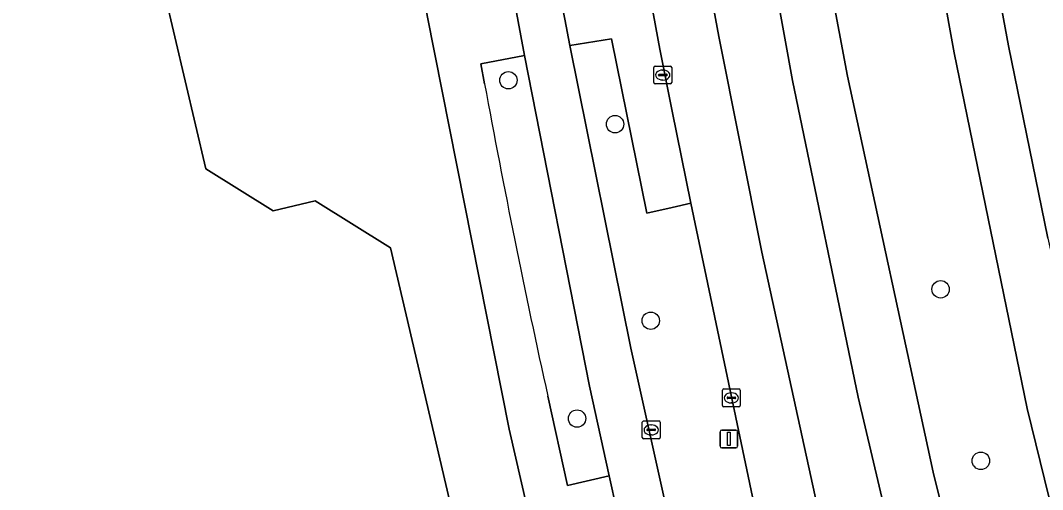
# Model space of a CAD drawing. Extents: x 158031 to 159244, y 380104 to 381214.
# Drawn here: x 158963.4 to 159020.8, y 381151.4 to 381177.8 of the extents above; entities that cross this region are included whole.
import ezdxf

# ---------------------------------------------------------------- set-up
doc = ezdxf.new("R2010")
doc.units = 0
for name, color, linetype in [('IMGEO_Berm_groen', 7, 'Continuous'), ('IMGEO_Boom', 7, 'Continuous'), ('IMGEO_Erf', 7, 'Continuous'), ('IMGEO_Fietspad_gesloten', 7, 'Continuous'), ('IMGEO_Kolk', 7, 'Continuous'), ('IMGEO_Lichtmast', 7, 'Continuous'), ('IMGEO_Pand', 7, 'Continuous'), ('IMGEO_Rijbaan_regionaal_gesloten', 7, 'Continuous'), ('IMGEO_Rioolput', 7, 'Continuous'), ('IMGEO_Voetpad_open', 7, 'Continuous')]:
    doc.layers.add(name, color=color, linetype=linetype)

msp = doc.modelspace()

# ---------------------------------------------------------------- linework, layer by layer
at = {"layer": 'IMGEO_Berm_groen'}
for points in [[(159024.785, 381136.239), (159019.94, 381155.999), (159015.836, 381175.96), (159012.411, 381194.843)], [(159007.976, 381184.622), (159009.844, 381174.645), (159014.658, 381152.423), (159019.092, 381134.601)], [(159004.513, 381151.029), (159001.046, 381167.509), (159000, 381167.281), (158998.564, 381166.947), (158996.589, 381176.734), (158994.243, 381176.362), (158997.663, 381159.381), (159000, 381148.93)], [(158991.695, 381175.796), (158989.248, 381175.341), (158989.454, 381174.215)], [(158993.007, 381156.675), (158994.107, 381151.666), (158996.448, 381152.209), (158995.339, 381157.25), (158991.695, 381175.796)]]:
    msp.add_lwpolyline(points, dxfattribs=at)
msp.add_arc((159487.029, 381265.877), 505.947, 190.43783, 192.46458, dxfattribs=at)
at = {"layer": 'IMGEO_Boom'}
for centre in [(158990.793, 381174.415), (158996.785, 381171.949), (159015.076, 381162.681), (158998.791, 381160.917), (158994.65, 381155.426), (159017.336, 381153.054)]:
    msp.add_circle(centre, 0.489, dxfattribs=at)
at = {"layer": 'IMGEO_Erf'}
msp.add_lwpolyline([(159000, 381117.574), (159000.18, 381117.649), (159000, 381118.337), (158992.158, 381149.05), (158990.836, 381154.837), (158986.225, 381178.057), (158983.127, 381197.362), (158937.722, 381191.22), (158946.596, 381153.466), (158946.641, 381153.273), (158947.993, 381147.521), (158948.039, 381147.323), (158950.659, 381136.176), (158950.708, 381135.969), (158959.047, 381100.489), (158963.765, 381102.447)], close=True, dxfattribs=at)
msp.add_lwpolyline([(158949.388, 381188.17), (158964.949, 381191.823), (158969.142, 381189.225), (158973.789, 381169.435), (158977.58, 381167.085), (158979.931, 381167.637), (158984.159, 381165.017), (158988.838, 381145.091), (158986.271, 381140.95), (158979.603, 381139.385), (158977.238, 381135.568), (158979.832, 381124.516), (158977.211, 381120.286), (158961.722, 381116.65)], dxfattribs=at)
at = {"layer": 'IMGEO_Fietspad_gesloten'}
for points in [[(159006.023, 381115.325), (159006.782, 381112.77), (159009.08, 381113.808), (159004.033, 381131.886), (159000, 381148.93), (158997.663, 381159.381), (158994.243, 381176.362), (158993.964, 381177.835), (158993.688, 381179.309), (158992.539, 381185.608), (158989.848, 381201.455), (158986.87, 381201.083), (158987.375, 381198.369), (158988.117, 381194.844)], [(158991.008, 381179.477), (158991.131, 381178.814), (158991.695, 381175.796), (158995.339, 381157.25), (158996.448, 381152.209), (158996.889, 381150.268), (159000, 381137.433), (159001.234, 381132.701)]]:
    msp.add_lwpolyline(points, dxfattribs=at)
at = {"layer": 'IMGEO_Kolk'}
for p, q in [((158998.964, 381174.282), (158998.964, 381175.134)), ((158999.039, 381175.208), (158999.891, 381175.208)), ((158999.965, 381175.134), (158999.965, 381174.282)), ((158999.223, 381174.702), (158999.223, 381174.714)), ((158999.661, 381174.665), (158999.263, 381174.665)), ((158999.266, 381174.751), (158999.664, 381174.751)), ((158999.452, 381174.988), (158999.477, 381174.988)), ((158999.707, 381174.714), (158999.707, 381174.702)), ((158999.891, 381174.208), (158999.039, 381174.208)), ((158999.475, 381174.428), (158999.45, 381174.428)), ((159002.819, 381156.16), (159002.819, 381157.012)), ((159002.894, 381157.086), (159003.746, 381157.086)), ((159003.307, 381156.866), (159003.332, 381156.866)), ((159003.82, 381157.012), (159003.82, 381156.16)), ((159003.078, 381156.58), (159003.078, 381156.592)), ((159003.516, 381156.543), (159003.118, 381156.543)), ((159003.121, 381156.629), (159003.519, 381156.629)), ((159003.33, 381156.306), (159003.305, 381156.306)), ((159003.562, 381156.592), (159003.562, 381156.58)), ((159003.746, 381156.086), (159002.894, 381156.086))]:
    msp.add_line(p, q, dxfattribs=at)
for points in [[(158998.964, 381174.282), (158998.964, 381175.134)], [(158999.039, 381175.208), (158999.891, 381175.208)], [(158999.965, 381175.134), (158999.965, 381174.282)], [(158999.891, 381174.208), (158999.039, 381174.208)], [(159002.819, 381156.16), (159002.819, 381157.012)], [(159002.894, 381157.086), (159003.746, 381157.086)], [(159003.82, 381157.012), (159003.82, 381156.16)], [(159003.746, 381156.086), (159002.894, 381156.086)]]:
    msp.add_lwpolyline(points, dxfattribs=at)
for centre, radius, start, end in [((158999.041, 381175.132), 0.0765, 91.55205, 178.44795), ((158999.041, 381175.132), 0.0765, 91.55205, 178.44795), ((158999.889, 381175.132), 0.0765, 1.55205, 88.44795), ((158999.889, 381175.132), 0.0765, 1.55205, 88.44795), ((158999.263, 381174.711), 0.0403, 85.87752, 175.75265), ((158999.26, 381174.701), 0.0366, 178.93798, 274.71019), ((158999.664, 381174.708), 0.043, 264.86636, 352.45326), ((158999.668, 381174.713), 0.0386, 1.73085, 96.63898), ((158999.041, 381174.284), 0.0765, 181.55205, 268.44795), ((158999.041, 381174.284), 0.0765, 181.55205, 268.44795), ((158999.889, 381174.284), 0.0765, 271.55205, 358.44795), ((158999.889, 381174.284), 0.0765, 271.55205, 358.44795), ((159002.896, 381157.01), 0.0765, 91.55205, 178.44795), ((159002.896, 381157.01), 0.0765, 91.55205, 178.44795), ((159003.744, 381157.01), 0.0765, 1.55205, 88.44795), ((159003.744, 381157.01), 0.0765, 1.55205, 88.44795), ((159003.118, 381156.589), 0.0403, 85.87752, 175.75265), ((159003.115, 381156.579), 0.0366, 178.93798, 274.71019), ((159003.519, 381156.586), 0.043, 264.86636, 352.45326), ((159003.523, 381156.591), 0.0386, 1.73085, 96.63898), ((159002.896, 381156.162), 0.0765, 181.55205, 268.44795), ((159002.896, 381156.162), 0.0765, 181.55205, 268.44795), ((159003.744, 381156.162), 0.0765, 271.55205, 358.44795), ((159003.744, 381156.162), 0.0765, 271.55205, 358.44795)]:
    msp.add_arc(centre, radius, start, end, dxfattribs=at)
for centre, major_axis, ratio, start_param, end_param in [((158999.451, 381174.708), (-0.387, 0.002), 0.722429, 4.712389, 7.853982), ((158999.476, 381174.708), (-0.39, 0.002), 0.717154, 1.570796, 4.712389), ((159003.306, 381156.586), (-0.387, 0.002), 0.722429, 4.712389, 7.853982), ((159003.331, 381156.586), (-0.39, 0.002), 0.717154, 1.570796, 4.712389)]:
    msp.add_ellipse(centre, major_axis=major_axis, ratio=ratio, start_param=start_param, end_param=end_param, dxfattribs=at)
at = {"layer": 'IMGEO_Lichtmast'}
for p, q in [((159002.681, 381153.879), (159002.681, 381154.679)), ((159002.681, 381154.679), (159002.681, 381153.879)), ((159002.781, 381154.779), (159003.571, 381154.779)), ((159003.571, 381154.779), (159002.781, 381154.779)), ((159003.671, 381154.679), (159003.671, 381153.879)), ((159003.671, 381153.879), (159003.671, 381154.679)), ((159003.571, 381153.779), (159002.781, 381153.779)), ((159002.781, 381153.779), (159003.571, 381153.779))]:
    msp.add_line(p, q, dxfattribs=at)
msp.add_lwpolyline([(159003.101, 381154.654), (159003.251, 381154.654), (159003.251, 381153.904), (159003.101, 381153.904), (159003.101, 381154.654)], dxfattribs=at)
for centre, start, end in [((159002.781, 381154.679), 90, 180), ((159002.781, 381154.679), 90, 180), ((159003.571, 381154.679), 0, 90), ((159003.571, 381154.679), 360, 90), ((159002.781, 381153.879), 180, 270), ((159002.781, 381153.879), 180, 270), ((159003.571, 381153.879), 270, 0), ((159003.571, 381153.879), 270, 0)]:
    msp.add_arc(centre, 0.1, start, end, dxfattribs=at)
at = {"layer": 'IMGEO_Pand'}
msp.add_lwpolyline([(158961.722, 381116.65), (158977.211, 381120.286), (158979.832, 381124.516), (158977.238, 381135.568), (158979.603, 381139.385), (158986.271, 381140.95), (158988.838, 381145.091), (158984.159, 381165.017), (158979.931, 381167.637), (158977.58, 381167.085), (158973.789, 381169.435), (158969.142, 381189.225), (158964.949, 381191.823), (158949.388, 381188.17)], dxfattribs=at)
at = {"layer": 'IMGEO_Rijbaan_regionaal_gesloten'}
for points in [[(159002.939, 381200.238), (159002.738, 381201.975), (159002.609, 381203.093), (158998.631, 381202.582), (159000.493, 381188.3), (159002.607, 381176.87), (159005.036, 381164.765), (159008.5, 381148.925), (159012.773, 381131.825), (159015.258, 381122.974), (159016.794, 381117.504), (159019.929, 381118.995), (159018.552, 381123.881), (159017.226, 381128.586), (159013.673, 381142.985), (159010.434, 381156.62), (159006.746, 381174.395), (159004.452, 381187.13)], [(159018.113, 381202.28), (159017.032, 381202.117), (159014.52, 381201.742), (159016.917, 381186.964), (159018.896, 381176.344), (159021.1, 381165.543), (159024.429, 381150.512), (159027.802, 381137.461), (159031.412, 381123.722), (159034.789, 381125.119), (159029.736, 381143.984), (159025.822, 381160.276), (159022.899, 381174.136), (159021.055, 381184.622)]]:
    msp.add_lwpolyline(points, close=True, dxfattribs=at)
for points in [[(159010.143, 381129.084), (159012.404, 381120.606), (159013.291, 381117.583), (159013.32, 381117.474), (159013.351, 381117.305), (159013.367, 381117.135), (159013.368, 381116.963), (159013.353, 381116.792), (159013.323, 381116.624), (159013.279, 381116.458), (159013.219, 381116.297), (159013.146, 381116.142), (159013.059, 381115.995), (159012.959, 381115.855), (159012.847, 381115.725), (159012.724, 381115.606), (159016.794, 381117.504), (159015.258, 381122.974), (159012.773, 381131.825), (159008.5, 381148.925), (159005.036, 381164.765), (159002.607, 381176.87), (159000.493, 381188.3), (158998.631, 381202.582)], [(159019.092, 381134.601), (159014.658, 381152.423), (159009.844, 381174.645), (159007.976, 381184.622), (159007.947, 381184.751), (159007.456, 381187.497), (159007.213, 381190.275), (159007.212, 381190.438), (159007.253, 381191.364), (159007.377, 381192.282), (159007.582, 381193.185), (159007.868, 381194.066), (159008.23, 381194.919), (159008.668, 381195.735), (159009.278, 381197.07), (159010, 381198.239), (159011.392, 381199.814), (159012.454, 381200.759), (159013.921, 381201.664), (159002.939, 381200.238), (159004.452, 381187.13), (159006.746, 381174.395), (159010.434, 381156.62), (159013.673, 381142.985)], [(158995.237, 381200.28), (158996.219, 381194.102), (158998.556, 381180.233), (158999.306, 381176.166), (159000, 381172.681), (159001.046, 381167.509), (159004.513, 381151.029)], [(159012.411, 381194.843), (159015.836, 381175.96), (159019.94, 381155.999), (159024.785, 381136.239)], [(159021.1, 381165.543), (159018.896, 381176.344), (159016.917, 381186.964)]]:
    msp.add_lwpolyline(points, dxfattribs=at)
at = {"layer": 'IMGEO_Rioolput'}
for p, q in [((158998.314, 381154.364), (158998.314, 381155.216)), ((158998.389, 381155.29), (158999.241, 381155.29)), ((158998.802, 381155.07), (158998.827, 381155.07)), ((158999.315, 381155.216), (158999.315, 381154.364)), ((158998.573, 381154.784), (158998.573, 381154.796)), ((158999.011, 381154.747), (158998.613, 381154.747)), ((158998.616, 381154.833), (158999.014, 381154.833)), ((158998.825, 381154.51), (158998.8, 381154.51)), ((158999.057, 381154.796), (158999.057, 381154.784)), ((158999.241, 381154.29), (158998.389, 381154.29))]:
    msp.add_line(p, q, dxfattribs=at)
for points in [[(158998.314, 381154.364), (158998.314, 381155.216)], [(158998.389, 381155.29), (158999.241, 381155.29)], [(158999.315, 381155.216), (158999.315, 381154.364)], [(158999.241, 381154.29), (158998.389, 381154.29)]]:
    msp.add_lwpolyline(points, dxfattribs=at)
for centre, radius, start, end in [((158998.391, 381155.214), 0.0765, 91.55205, 178.44795), ((158998.391, 381155.214), 0.0765, 91.55205, 178.44795), ((158999.239, 381155.214), 0.0765, 1.55205, 88.44795), ((158999.239, 381155.214), 0.0765, 1.55205, 88.44795), ((158998.613, 381154.793), 0.0403, 85.87752, 175.75265), ((158998.61, 381154.783), 0.0366, 178.93798, 274.71019), ((158999.014, 381154.79), 0.043, 264.86636, 352.45326), ((158999.018, 381154.795), 0.0386, 1.73085, 96.63898), ((158998.391, 381154.366), 0.0765, 181.55205, 268.44795), ((158998.391, 381154.366), 0.0765, 181.55205, 268.44795), ((158999.239, 381154.366), 0.0765, 271.55205, 358.44795), ((158999.239, 381154.366), 0.0765, 271.55205, 358.44795)]:
    msp.add_arc(centre, radius, start, end, dxfattribs=at)
for centre, major_axis, ratio, start_param, end_param in [((158998.801, 381154.79), (-0.387, 0.002), 0.722429, 4.712389, 7.853982), ((158998.826, 381154.79), (-0.39, 0.002), 0.717154, 1.570796, 4.712389)]:
    msp.add_ellipse(centre, major_axis=major_axis, ratio=ratio, start_param=start_param, end_param=end_param, dxfattribs=at)
at = {"layer": 'IMGEO_Voetpad_open'}
for points in [[(158989.454, 381174.215), (158989.248, 381175.341), (158991.695, 381175.796), (158991.131, 381178.814), (158988.7, 381178.371), (158986.284, 381192.48), (158985.434, 381198.191), (158987.375, 381198.369), (158986.87, 381201.083), (158982.651, 381200.569), (158982.877, 381199.037), (158983.127, 381197.362), (158986.225, 381178.057), (158990.836, 381154.837), (158992.158, 381149.05)], [(158996.889, 381150.268), (158996.448, 381152.209), (158994.107, 381151.666), (158993.007, 381156.675)]]:
    msp.add_lwpolyline(points, dxfattribs=at)
msp.add_lwpolyline([(158998.556, 381180.233), (158993.688, 381179.309), (158993.964, 381177.835), (158994.243, 381176.362), (158996.589, 381176.734), (158998.564, 381166.947), (159000, 381167.281), (159001.046, 381167.509), (159000, 381172.681), (158999.306, 381176.166)], close=True, dxfattribs=at)
msp.add_arc((159487.029, 381265.877), 505.947, 190.43783, 192.46458, dxfattribs=at)

doc.saveas('drawing.dxf')
